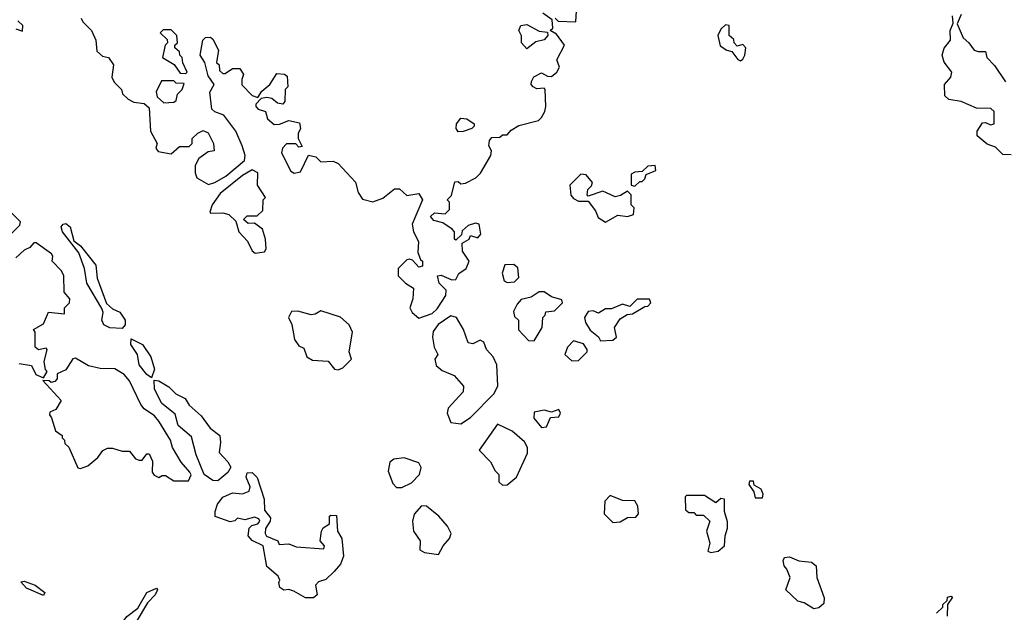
# Model space of a CAD drawing. Extents: x 2889633 to 3052318, y 540750 to 918690.
# Tile 456 of 656: x 2979927 to 2983941, y 805574 to 807989. Entities that reach past the tile are written whole.
import ezdxf

# ---------------------------------------------------------------- set-up
doc = ezdxf.new("R2010")
doc.units = 0

msp = doc.modelspace()

# ---------------------------------------------------------------- linework, layer by layer
at = {"layer": '0CON02XD'}
for points in [[(2980177.5, 807995), (2980185, 807980), (2980220, 807945), (2980237.5, 807905), (2980241.2, 807861.2), (2980265, 807840), (2980290, 807835), (2980310, 807805), (2980302.5, 807755), (2980312.5, 807735), (2980342.5, 807705), (2980347, 807687), (2980370, 807665), (2980393, 807653), (2980435, 807647.5), (2980455, 807630), (2980460, 807535), (2980487.5, 807485), (2980482.5, 807465), (2980491.7, 807451.7), (2980545, 807442.5), (2980578.3, 807471.7), (2980618.3, 807471.7), (2980630, 807485), (2980630, 807505), (2980653, 807527), (2980675, 807537.5), (2980695, 807527.5), (2980716.7, 807485), (2980720, 807455), (2980695, 807450), (2980657, 807423), (2980642.5, 807395), (2980642.5, 807365), (2980650, 807345), (2980697.5, 807317.5), (2980722.5, 807325), (2980768.1, 807351.9), (2980843.3, 807415), (2980846, 807435), (2980834, 807475), (2980808.8, 807535), (2980759.3, 807599.3), (2980723, 807613), (2980710, 807625), (2980703, 807693), (2980720, 807725), (2980695, 807760), (2980682.5, 807815), (2980663.3, 807845), (2980674.2, 807905.8), (2980685, 807916.7), (2980705, 807917.5), (2980715, 807910), (2980737.5, 807865), (2980730, 807815), (2980740, 807805), (2980741.7, 807781.7), (2980755, 807770), (2980765, 807770), (2980795, 807790), (2980825, 807790), (2980840, 807765), (2980832.5, 807745), (2980833, 807723), (2980875, 807680), (2980898.3, 807671.7), (2980915, 807697.5), (2980946.7, 807725), (2980975, 807770), (2981007, 807767), (2981018.3, 807758.3), (2981020, 807715), (2981010, 807705), (2981007.5, 807655), (2981000, 807645), (2980978.3, 807648.3), (2980955, 807667.5), (2980935, 807672.5), (2980911.7, 807668.3), (2980890, 807645), (2980890, 807635), (2980900, 807625), (2980930, 807615), (2980937.5, 807585), (2980965, 807562.5), (2980987, 807563), (2981025, 807577.5), (2981068.3, 807568.3), (2981072.5, 807545), (2981062.5, 807525), (2981062.5, 807505), (2981078.3, 807471.7), (2981065, 807470), (2981052.5, 807482.5), (2981015, 807483.3), (2980998.8, 807465), (2980993.9, 807446.1), (2981032.3, 807372.3), (2981046.4, 807363.6), (2981071.7, 807368.3), (2981105, 807437.5), (2981135, 807430), (2981155, 807410), (2981205, 807412.5), (2981225, 807402.5), (2981296.4, 807326.4), (2981306.7, 807285), (2981325, 807257.5), (2981367, 807247)], [(2981555, 806772.5), (2981608.8, 806791.2), (2981628.8, 806811.2), (2981663.8, 806865), (2981666, 806886), (2981637.5, 806915), (2981630, 806945), (2981645, 806947.5), (2981688.3, 806928.3), (2981705, 806930), (2981717.5, 806955), (2981747.5, 806975), (2981760, 807005), (2981732.5, 807045), (2981731.7, 807078.3), (2981760, 807095), (2981765, 807110), (2981795, 807100), (2981807.5, 807115), (2981800, 807155), (2981785, 807160), (2981755, 807150), (2981731.7, 807128.3), (2981728.3, 807111.7), (2981705, 807090), (2981700, 807095), (2981700, 807125), (2981690, 807135), (2981651.7, 807161.7), (2981615, 807170), (2981602.5, 807187.5), (2981618.3, 807201.7), (2981661.7, 807198.3), (2981680, 807215), (2981680, 807245), (2981670, 807255), (2981687, 807273), (2981701.7, 807328.3), (2981715, 807330), (2981725, 807320), (2981745, 807322.5), (2981786.1, 807343.9), (2981806.4, 807363.6), (2981847.5, 807435), (2981850, 807455), (2981840, 807475), (2981843, 807497), (2981851.7, 807508.3), (2981885, 807510), (2981895, 807520), (2981915, 807520), (2981930.7, 807539.3), (2981962.3, 807557.7), (2982041.7, 807578.3), (2982055, 807590), (2982067.5, 807615), (2982072.5, 807635), (2982070, 807705), (2982065, 807710), (2982035, 807707.5), (2982020, 807715), (2982012.5, 807725), (2982013, 807737), (2982023.6, 807756.4), (2982055, 807772.5), (2982078.3, 807758.3), (2982095, 807757.5), (2982117.5, 807775), (2982127.5, 807795), (2982116.7, 807825), (2982147.5, 807885), (2982115, 807930), (2982090, 807945), (2982100, 807955), (2982098.3, 807988.3), (2982060, 808015)], [(2982110, 807995), (2982122.5, 807982.5), (2982195, 807980), (2982196.7, 808025)], [(2983968.3, 807438.3), (2983935, 807440), (2983905, 807470), (2983871.7, 807481.7), (2983830, 807515), (2983830, 807535), (2983851.7, 807568.3), (2983865, 807570), (2983885, 807560), (2983900, 807565), (2983900, 807615), (2983886.4, 807626.4), (2983828.3, 807628.3), (2983765, 807656.2), (2983715, 807663.3), (2983698.3, 807678.3), (2983697.5, 807725), (2983722.5, 807755), (2983726.7, 807775), (2983696.4, 807816.4), (2983687.5, 807845), (2983696.4, 807873.6), (2983721.2, 807905), (2983720, 807945), (2983732.5, 807975), (2983730, 808005)], [(2983765, 808010), (2983748.3, 807971.7), (2983773.8, 807915), (2983796.7, 807895), (2983817.5, 807865), (2983835, 807858.8), (2983865, 807860), (2983870, 807835), (2983901.7, 807801.7), (2983945.7, 807735.7)], [(2979911.7, 807951.7), (2979938.3, 807941.7), (2979940, 807965), (2979920, 807985)], [(2981995, 807870), (2981972.5, 807895), (2981973, 807923), (2981962.5, 807945), (2981970, 807965), (2981995, 807970), (2982045, 807942.5), (2982078.3, 807938.3), (2982080, 807925), (2982065, 807907.5), (2982031.7, 807898.3), (2981995, 807870)], [(2982865, 807822), (2982875, 807827.5), (2982883.3, 807845), (2982887.5, 807875), (2982875, 807887.5), (2982851.7, 807881.7), (2982840, 807895), (2982838.3, 807908.3), (2982820, 807925), (2982820, 807965), (2982805, 807967.5), (2982785, 807950), (2982773.3, 807925), (2982783, 807883), (2982810, 807865), (2982830, 807860), (2982855, 807826.7), (2982865, 807822)], [(2980605, 807770), (2980610, 807775), (2980593, 807813), (2980590, 807835), (2980580, 807845), (2980578.3, 807858.3), (2980560, 807875), (2980560, 807885), (2980570, 807895), (2980567.5, 807925), (2980545, 807947.5), (2980511.7, 807948.3), (2980500, 807935), (2980528.3, 807908.3), (2980530, 807895), (2980520, 807885), (2980510, 807835), (2980556.7, 807806.7), (2980581.7, 807771.7), (2980605, 807770)], [(2980515, 807650), (2980555, 807652.5), (2980565, 807660), (2980570, 807685), (2980590, 807705), (2980598.3, 807728.3), (2980565, 807730), (2980555, 807740), (2980505, 807740), (2980483.3, 807695), (2980487.5, 807675), (2980515, 807650)], [(2981715, 807532.5), (2981706.7, 807545), (2981707.5, 807565), (2981725, 807587.5), (2981750, 807585), (2981780, 807565), (2981780, 807555), (2981770, 807545), (2981735, 807533.8), (2981715, 807532.5)], [(2982435, 807310), (2982455, 807330), (2982465, 807330), (2982475, 807340), (2982481.7, 807358.3), (2982520, 807375), (2982517.5, 807395), (2982488.3, 807391.7), (2982465, 807370), (2982435, 807367.5), (2982420, 807360), (2982420, 807315), (2982435, 807310)], [(2980887, 807037), (2980925, 807042.5), (2980932.5, 807055), (2980930, 807095), (2980917.5, 807135), (2980885, 807160), (2980858.3, 807158.3), (2980840, 807175), (2980855, 807190), (2980895, 807190), (2980918.3, 807211.7), (2980920, 807255), (2980930, 807265), (2980896.7, 807315), (2980897.5, 807365), (2980875, 807376.7), (2980835, 807353.8), (2980745, 807281.2), (2980712.5, 807235), (2980702.5, 807205), (2980705, 807200), (2980755, 807202.5), (2980780, 807195), (2980808.3, 807168.3), (2980820, 807125), (2980856.2, 807086.2), (2980875, 807046.7), (2980887, 807037)], [(2982315, 807163.8), (2982365, 807192.5), (2982405, 807187.5), (2982430, 807195), (2982431.7, 807221.7), (2982420, 807235), (2982420, 807275), (2982405, 807290), (2982377, 807273), (2982355, 807267.5), (2982305, 807290), (2982245, 807270), (2982240, 807275), (2982243, 807297), (2982258.3, 807311.7), (2982262.5, 807325), (2982236.1, 807356.1), (2982215, 807360), (2982170, 807315), (2982174.1, 807274.1), (2982185, 807260), (2982205, 807250), (2982245, 807250), (2982275, 807210), (2982285, 807182.5), (2982315, 807163.8)], [(2981367, 807247), (2981408.3, 807261.7), (2981455, 807300), (2981475, 807300), (2981505, 807272.5), (2981555, 807280), (2981570, 807255), (2981527.5, 807155), (2981532.5, 807125), (2981552.5, 807085), (2981550.7, 807040.7), (2981561.7, 807011.7), (2981570, 807005), (2981570, 806985), (2981555, 806980), (2981528.3, 807008.3), (2981515, 807012.5), (2981505, 807010), (2981470, 806975), (2981470, 806945), (2981500, 806915), (2981532.5, 806895), (2981529.3, 806850.7), (2981517.5, 806815), (2981527.5, 806795), (2981555, 806772.5)], [(2979888.3, 807111.7), (2979928.3, 807151.7), (2979930, 807165), (2979895, 807200)], [(2980345, 806730), (2980295, 806732.5), (2980270, 806745), (2980262.5, 806765), (2980267.5, 806795), (2980261.7, 806811.7), (2980201.2, 806915), (2980191.2, 806975), (2980168.8, 807038.8), (2980102.5, 807125), (2980096.2, 807145), (2980103.9, 807156.1), (2980115, 807158), (2980133.3, 807145), (2980147.5, 807087.5), (2980175, 807067.5), (2980238.3, 806988.3), (2980242.5, 806935), (2980281.7, 806831.7), (2980305, 806810), (2980335, 806797.5), (2980357.5, 806765), (2980357.5, 806745), (2980345, 806730)], [(2980025, 806530), (2980040, 806555), (2980033, 806563), (2980026.7, 806595), (2980040, 806645), (2980035, 806650), (2980003.6, 806643.6), (2979990, 806655), (2979990, 806715), (2979983, 806727), (2980025, 806750), (2980045, 806797.5), (2980110, 806790), (2980110, 806815), (2980130, 806835), (2980131.7, 806851.7), (2980108.3, 806878.3), (2980107, 806947), (2980096.4, 806966.4), (2980060, 807005), (2980062.5, 807025), (2980057.5, 807035), (2979995, 807080), (2979985, 807080), (2979969.3, 807060.7), (2979945, 807050), (2979911.7, 807018.3)], [(2981915, 806917.5), (2981945, 806920), (2981961.7, 806938.3), (2981958.3, 806978.3), (2981941.7, 806991.7), (2981905, 806990), (2981893.8, 806956.2), (2981902.5, 806925), (2981915, 806917.5)], [(2982025, 806680), (2982057.5, 806735), (2982060, 806775), (2982070, 806785), (2982071.7, 806798.3), (2982107, 806803), (2982140, 806835), (2982137, 806847), (2982095, 806860), (2982065, 806880), (2982045, 806880), (2982011.7, 806858.3), (2981971.7, 806848.3), (2981955, 806830), (2981940.7, 806799.3), (2981945, 806780), (2981960, 806765), (2981960, 806725), (2982001.7, 806681.7), (2982025, 806680)], [(2982295, 806680), (2982345, 806683.3), (2982360, 806695), (2982352.5, 806735), (2982375, 806770), (2982403, 806787), (2982425, 806790), (2982475, 806820), (2982488.3, 806821.7), (2982500, 806835), (2982495, 806850), (2982445, 806850), (2982415, 806820), (2982385, 806830), (2982339.3, 806810.7), (2982315, 806810), (2982286.4, 806793.6), (2982265, 806802.5), (2982245, 806800), (2982230, 806775), (2982233.3, 806755), (2982253.3, 806723.3), (2982286.4, 806696.4), (2982295, 806680)], [(2981225, 806562.5), (2981245, 806570), (2981280, 806605), (2981270, 806635), (2981283.8, 806715), (2981270, 806745), (2981235, 806776.7), (2981155, 806802.5), (2981131.7, 806788.3), (2981115, 806786.7), (2981061.7, 806801.7), (2981035, 806800), (2981022.5, 806775), (2981037, 806747), (2981047.5, 806685), (2981065, 806660), (2981085, 806650), (2981097.5, 806615), (2981120.7, 806600.7), (2981185, 806596.7), (2981210, 806565), (2981225, 806562.5)], [(2981725, 806342), (2981765, 806368), (2981862, 806465), (2981876.1, 806496.1), (2981873, 806583), (2981857.5, 806615), (2981830, 806645), (2981820, 806675), (2981805, 806682.5), (2981775, 806667.5), (2981755, 806672.5), (2981737, 806727), (2981707.5, 806775), (2981685, 806782.5), (2981632.9, 806747.1), (2981612.3, 806717.7), (2981610, 806695), (2981617.5, 806655), (2981632.5, 806625), (2981620, 806605), (2981625, 806580), (2981649.3, 806559.3), (2981698.3, 806538.3), (2981736.2, 806495), (2981735, 806472.5), (2981674.2, 806405.8), (2981670, 806385), (2981685, 806347.5), (2981725, 806342)], [(2980465, 806530), (2980445, 806542.5), (2980415, 806582.5), (2980407.5, 806625), (2980380, 806665), (2980381.7, 806688.3), (2980427.5, 806665), (2980462.5, 806615), (2980476.7, 806565), (2980465, 806530)], [(2982178.3, 806598.3), (2982205, 806600), (2982240, 806635), (2982240, 806645), (2982225, 806667.5), (2982185, 806680), (2982160, 806655), (2982150, 806625), (2982178.3, 806598.3)], [(2979925, 806587.5), (2979975, 806580), (2979993.6, 806543.6), (2980025, 806530)], [(2980615, 806110), (2980625.9, 806134.1), (2980621.2, 806145), (2980586, 806185), (2980550, 806245), (2980542, 806275), (2980495, 806353.3), (2980476.7, 806375), (2980435, 806402.5), (2980421.2, 806421.2), (2980375, 806517.5), (2980353.6, 806543.6), (2980315, 806566.7), (2980255, 806568), (2980208.3, 806578.3), (2980155, 806610), (2980143.6, 806606.4), (2980115, 806562.5), (2980080, 806545), (2980080, 806525), (2980070, 806515), (2980055, 806510), (2980047, 806517), (2980021.7, 806518.3), (2980097, 806437), (2980075, 806400), (2980050, 806390), (2980048.3, 806378.3), (2980057, 806367), (2980073, 806313), (2980100, 806295), (2980100, 806285), (2980110, 806275), (2980111.7, 806261.7), (2980127, 806247), (2980165, 806162.5), (2980175, 806160), (2980205, 806171.2), (2980245.9, 806204.1), (2980266.4, 806233.6), (2980285, 806242.5), (2980305, 806243.3), (2980345, 806230), (2980375, 806230), (2980398.8, 806198.8), (2980415, 806193.3), (2980426.2, 806193.8), (2980445, 806220), (2980455, 806220), (2980469.3, 806189.3), (2980467.5, 806145), (2980475, 806132.5), (2980495, 806122.5), (2980508.3, 806131.7), (2980521.7, 806131.7), (2980555, 806110), (2980615, 806110)], [(2980735, 806110), (2980715, 806111.2), (2980680, 806135), (2980646.2, 806215), (2980628.3, 806288.3), (2980573.8, 806335), (2980561.2, 806381.2), (2980505, 806426.7), (2980476.7, 806485), (2980475, 806520), (2980495, 806517.5), (2980535, 806492.5), (2980564.2, 806464.2), (2980602.5, 806445), (2980618.3, 806418.3), (2980667.5, 806375), (2980703.6, 806323.6), (2980743.3, 806295), (2980746.1, 806266.1), (2980740, 806225), (2980776.4, 806186.4), (2980787.5, 806165), (2980776.4, 806143.6), (2980735, 806110)], [(2982055, 806327.5), (2982075, 806330), (2982091.7, 806368.3), (2982125, 806370), (2982132.5, 806385), (2982125, 806400), (2982095, 806390), (2982065, 806397.5), (2982025, 806390), (2982022.5, 806365), (2982055, 806327.5)], [(2981895, 806092.5), (2981915, 806093.3), (2981952.5, 806125), (2981997.7, 806222.3), (2981998, 806245), (2981985, 806268.8), (2981935, 806312), (2981875, 806340), (2981800, 806235), (2981846.4, 806186.4), (2981865, 806150), (2981880, 806135), (2981880, 806105), (2981895, 806092.5)], [(2981485, 806082.5), (2981525, 806102), (2981557.5, 806135), (2981563.6, 806163.6), (2981555, 806182.5), (2981495, 806203.3), (2981452.7, 806197.3), (2981436.7, 806185), (2981429.3, 806149.3), (2981448.3, 806098.3), (2981463, 806083), (2981485, 806082.5)], [(2981093, 805633), (2981045, 805660), (2981025, 805666.7), (2981003.6, 805663.6), (2980987.5, 805675), (2980983.3, 805695), (2980987.5, 805705), (2980980.7, 805720.7), (2980935, 805760), (2980920, 805845), (2980875, 805866.7), (2980858.8, 805885), (2980863, 805917), (2980873, 805927), (2980897.5, 805935), (2980906.7, 805945), (2980902.5, 805955), (2980885, 805961.2), (2980845, 805950), (2980815, 805957.5), (2980805, 805946.7), (2980785, 805942.5), (2980724.3, 805964.3), (2980724.1, 805984.1), (2980734.3, 806015), (2980755, 806043.3), (2980795, 806060), (2980835, 806056.7), (2980863, 806067), (2980866.7, 806085), (2980850, 806125), (2980855, 806142.5), (2980875, 806143.3), (2980895, 806122.5), (2980923.8, 806035), (2980925, 805990), (2980949.3, 805959.3), (2980948.8, 805945), (2980930, 805915), (2980927.5, 805895), (2980933.8, 805883.8), (2980980, 805865), (2980985, 805850), (2981025, 805852.5), (2981055, 805840), (2981167, 805833), (2981170, 805845), (2981152.5, 805865), (2981157.5, 805905), (2981165, 805917.5), (2981190, 805935), (2981190, 805965), (2981195, 805970), (2981218.3, 805968.3), (2981222.5, 805905), (2981240, 805875), (2981247, 805803), (2981235, 805770), (2981209.3, 805740.7), (2981175, 805707.5), (2981145, 805697.5), (2981132.5, 805685), (2981140, 805645), (2981125, 805633.3), (2981093, 805633)], [(2982955, 806040), (2982957.5, 806055), (2982950, 806075), (2982921.7, 806091.7), (2982918.3, 806108.3), (2982901.7, 806108.3), (2982900, 806095), (2982920, 806065), (2982925, 806040), (2982955, 806040)], [(2982345, 805940), (2982375, 805942.5), (2982405, 805960), (2982438.3, 805961.7), (2982450, 805975), (2982447, 806007), (2982435, 806027.5), (2982385, 806030), (2982335, 806050), (2982313, 806027), (2982310, 805975), (2982345, 805940)], [(2982745, 805817.5), (2982775, 805822.5), (2982800, 805845), (2982802.5, 805885), (2982813, 805917), (2982813, 805943), (2982800, 805985), (2982800, 806035), (2982785, 806037.5), (2982765, 806020), (2982719.3, 806049.3), (2982645, 806050), (2982640, 806045), (2982641.7, 805991.7), (2982655, 805980), (2982675, 805980), (2982685, 805970), (2982715, 805970), (2982740, 805945), (2982727.5, 805905), (2982740, 805855), (2982733, 805823), (2982745, 805817.5)], [(2981635, 805810), (2981653.3, 805845), (2981680, 805875), (2981686, 805895), (2981670.8, 805925), (2981635.4, 805965.4), (2981585, 806006.9), (2981565, 806007.1), (2981535, 805973.3), (2981528, 805945), (2981533.3, 805905), (2981560, 805865), (2981558.3, 805828.3), (2981577, 805817), (2981635, 805810)], [(2983165, 805587.5), (2983125, 805612.5), (2983099.3, 805619.3), (2983050, 805665), (2983067.5, 805715), (2983055, 805750), (2983043, 805763), (2983040, 805785), (2983045, 805797.5), (2983065, 805800), (2983103.6, 805783.6), (2983155, 805777.5), (2983173.6, 805763.6), (2983176.7, 805715), (2983207, 805633), (2983205, 805610), (2983185, 805592.5), (2983165, 805587.5)], [(2980025, 805642.5), (2979955, 805672.5), (2979931.7, 805698.3), (2979945, 805700), (2979990, 805685), (2980030, 805655), (2980025, 805642.5)], [(2980315, 805446.7), (2980305, 805460), (2980313.2, 805486.8), (2980363.8, 805556.2), (2980409.3, 805590.7), (2980445.7, 805655), (2980485, 805672.5), (2980488.8, 805665), (2980480, 805645), (2980447.9, 805612.1), (2980402.5, 805535), (2980349.7, 805470.3), (2980325, 805450), (2980315, 805446.7)], [(2983665, 805570), (2983690, 805595), (2983690, 805605), (2983708.3, 805621.7), (2983710, 805635), (2983725, 805640), (2983730, 805635), (2983710, 805605), (2983708.3, 805558.3)]]:
    msp.add_lwpolyline(points, dxfattribs=at)

doc.saveas('drawing.dxf')
